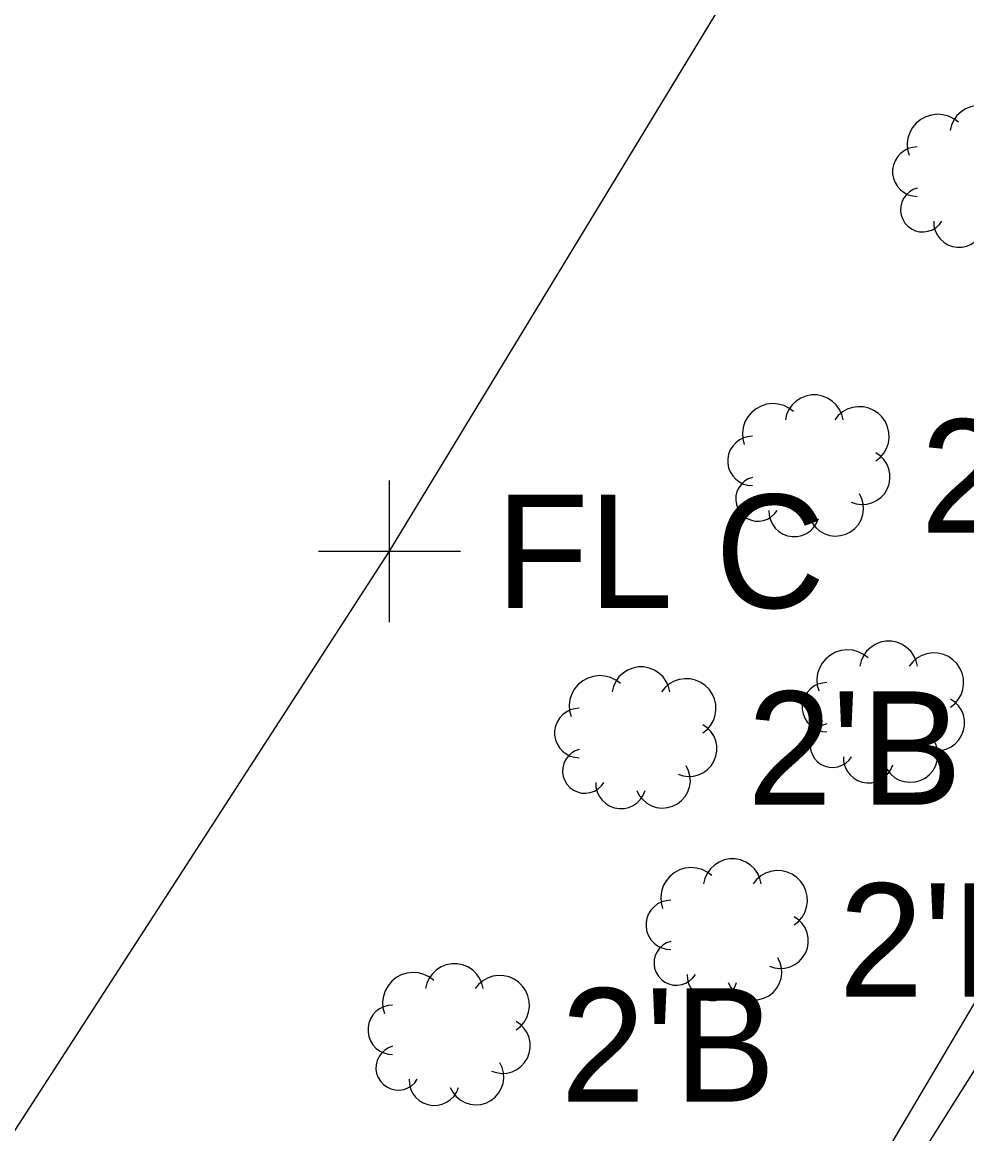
# Model space of a CAD drawing. Extents: x 1363693 to 1365209, y 422201 to 424153.
# Drawn here: x 1364063.69 to 1364077, y 422784.12 to 422799.79 of the extents above; entities that cross this region are included whole.
import ezdxf

# ---------------------------------------------------------------- set-up
doc = ezdxf.new("R2010")
doc.units = 0
for name, color, linetype in [('RD_X_Fence', 7, 'Continuous'), ('SV_X_Shot_Marker', 7, 'Continuous'), ('UT_X_FO', 7, 'Continuous'), ('UT_X_Telecom_Text', 7, 'Continuous'), ('VG_X_Cells', 7, 'Continuous'), ('VG_X_Flower_Bed', 7, 'Continuous'), ('VG_X_Text', 7, 'Continuous')]:
    doc.layers.add(name, color=color, linetype=linetype)

msp = doc.modelspace()

# ---------------------------------------------------------------- linework, layer by layer
at = {"layer": 'RD_X_Fence'}
for p, q in [((1364068.862, 422792.33), (1364081.636, 422813.39)), ((1364055.189, 422771.185), (1364068.862, 422792.33))]:
    msp.add_line(p, q, dxfattribs=at)
at = {"layer": 'SV_X_Shot_Marker'}
for p, q in [((1364068.862, 422791.33), (1364068.862, 422793.33)), ((1364067.862, 422792.33), (1364069.862, 422792.33))]:
    msp.add_line(p, q, dxfattribs=at)
at = {"layer": 'UT_X_FO'}
msp.add_lwpolyline([(1364198.41, 423083.145), (1364202.916, 423079.215), (1364206.614, 423072.625), (1364206.927, 423065.384), (1364205.607, 423052.889), (1364202.652, 423033.176), (1364193.585, 423006.537), (1364182.955, 422981.103), (1364130.325, 422876.058), (1364040.63, 422724.214)], dxfattribs=at)
at = {"layer": 'VG_X_Cells'}
for points in [[(1364077.577, 422798.264), (1364077.558, 422798.339), (1364077.526, 422798.41), (1364077.481, 422798.474), (1364077.424, 422798.528), (1364077.359, 422798.57), (1364077.286, 422798.599), (1364077.21, 422798.614), (1364077.131, 422798.614), (1364077.055, 422798.599), (1364076.982, 422798.57), (1364076.917, 422798.528), (1364076.86, 422798.474), (1364076.815, 422798.41), (1364076.782, 422798.339), (1364076.764, 422798.264)], [(1364076.88, 422798.38), (1364076.815, 422798.429), (1364076.742, 422798.464), (1364076.663, 422798.486), (1364076.581, 422798.492), (1364076.5, 422798.482), (1364076.422, 422798.458), (1364076.351, 422798.419), (1364076.287, 422798.368), (1364076.235, 422798.305), (1364076.195, 422798.234), (1364076.169, 422798.157), (1364076.159, 422798.076), (1364076.164, 422797.994), (1364076.184, 422797.915)], [(1364076.3, 422798.031), (1364076.236, 422798.025), (1364076.174, 422798.008), (1364076.116, 422797.979), (1364076.065, 422797.94), (1364076.022, 422797.893), (1364075.988, 422797.838), (1364075.965, 422797.778), (1364075.953, 422797.715), (1364075.953, 422797.651), (1364075.965, 422797.588), (1364075.988, 422797.528), (1364076.022, 422797.473), (1364076.065, 422797.426), (1364076.116, 422797.387), (1364076.174, 422797.358), (1364076.236, 422797.341), (1364076.3, 422797.335)], [(1364076.3, 422797.451), (1364076.242, 422797.43), (1364076.189, 422797.398), (1364076.144, 422797.356), (1364076.108, 422797.306), (1364076.082, 422797.251), (1364076.067, 422797.191), (1364076.065, 422797.13), (1364076.074, 422797.069), (1364076.095, 422797.011), (1364076.127, 422796.959), (1364076.169, 422796.913), (1364076.218, 422796.877), (1364076.274, 422796.851), (1364076.334, 422796.836), (1364076.395, 422796.833), (1364076.456, 422796.843), (1364076.514, 422796.864), (1364076.566, 422796.895), (1364076.612, 422796.937), (1364076.648, 422796.986)], [(1364076.532, 422796.986), (1364076.536, 422796.918), (1364076.553, 422796.852), (1364076.582, 422796.79), (1364076.622, 422796.734), (1364076.673, 422796.688), (1364076.731, 422796.652), (1364076.795, 422796.628), (1364076.863, 422796.617), (1364076.932, 422796.619), (1364076.998, 422796.634), (1364077.061, 422796.661), (1364077.117, 422796.7), (1364077.165, 422796.749), (1364077.203, 422796.807), (1364077.229, 422796.87)], [(1364075.254, 422794.184), (1364075.235, 422794.259), (1364075.203, 422794.33), (1364075.158, 422794.394), (1364075.101, 422794.448), (1364075.036, 422794.49), (1364074.963, 422794.519), (1364074.887, 422794.534), (1364074.808, 422794.534), (1364074.732, 422794.519), (1364074.659, 422794.49), (1364074.594, 422794.448), (1364074.537, 422794.394), (1364074.492, 422794.33), (1364074.459, 422794.259), (1364074.441, 422794.184)], [(1364074.557, 422794.3), (1364074.492, 422794.349), (1364074.419, 422794.384), (1364074.34, 422794.406), (1364074.258, 422794.412), (1364074.177, 422794.402), (1364074.099, 422794.378), (1364074.028, 422794.339), (1364073.964, 422794.288), (1364073.912, 422794.225), (1364073.872, 422794.154), (1364073.846, 422794.077), (1364073.836, 422793.996), (1364073.841, 422793.914), (1364073.861, 422793.835)], [(1364075.718, 422793.603), (1364075.779, 422793.652), (1364075.829, 422793.711), (1364075.868, 422793.779), (1364075.893, 422793.853), (1364075.904, 422793.929), (1364075.901, 422794.007), (1364075.883, 422794.083), (1364075.852, 422794.154), (1364075.808, 422794.219), (1364075.753, 422794.274), (1364075.689, 422794.317), (1364075.618, 422794.349), (1364075.542, 422794.366), (1364075.464, 422794.369), (1364075.387, 422794.358), (1364075.314, 422794.333), (1364075.246, 422794.294), (1364075.187, 422794.244), (1364075.138, 422794.184)], [(1364073.977, 422793.951), (1364073.913, 422793.945), (1364073.851, 422793.928), (1364073.793, 422793.899), (1364073.742, 422793.86), (1364073.699, 422793.813), (1364073.665, 422793.758), (1364073.642, 422793.698), (1364073.63, 422793.635), (1364073.63, 422793.571), (1364073.642, 422793.508), (1364073.665, 422793.448), (1364073.699, 422793.393), (1364073.742, 422793.346), (1364073.793, 422793.307), (1364073.851, 422793.278), (1364073.913, 422793.261), (1364073.977, 422793.255)], [(1364075.37, 422793.022), (1364075.44, 422792.999), (1364075.514, 422792.989), (1364075.588, 422792.994), (1364075.66, 422793.012), (1364075.727, 422793.044), (1364075.786, 422793.088), (1364075.837, 422793.142), (1364075.876, 422793.205), (1364075.903, 422793.274), (1364075.916, 422793.347), (1364075.915, 422793.421), (1364075.9, 422793.494), (1364075.872, 422793.562), (1364075.831, 422793.624), (1364075.779, 422793.677), (1364075.718, 422793.719)], [(1364073.977, 422793.371), (1364073.919, 422793.35), (1364073.866, 422793.318), (1364073.821, 422793.276), (1364073.785, 422793.226), (1364073.759, 422793.171), (1364073.744, 422793.111), (1364073.742, 422793.05), (1364073.751, 422792.989), (1364073.772, 422792.931), (1364073.804, 422792.879), (1364073.846, 422792.833), (1364073.895, 422792.797), (1364073.951, 422792.771), (1364074.011, 422792.756), (1364074.072, 422792.753), (1364074.133, 422792.763), (1364074.191, 422792.784), (1364074.243, 422792.815), (1364074.289, 422792.857), (1364074.325, 422792.906)], [(1364074.789, 422792.79), (1364074.824, 422792.723), (1364074.872, 422792.663), (1364074.929, 422792.614), (1364074.996, 422792.577), (1364075.068, 422792.554), (1364075.143, 422792.545), (1364075.219, 422792.55), (1364075.292, 422792.571), (1364075.36, 422792.604), (1364075.42, 422792.651), (1364075.47, 422792.708), (1364075.508, 422792.774), (1364075.533, 422792.846), (1364075.543, 422792.921), (1364075.538, 422792.997), (1364075.519, 422793.07), (1364075.486, 422793.139)], [(1364074.209, 422792.906), (1364074.213, 422792.838), (1364074.23, 422792.772), (1364074.259, 422792.71), (1364074.299, 422792.654), (1364074.35, 422792.608), (1364074.408, 422792.572), (1364074.472, 422792.548), (1364074.54, 422792.537), (1364074.609, 422792.539), (1364074.675, 422792.554), (1364074.738, 422792.581), (1364074.794, 422792.62), (1364074.842, 422792.669), (1364074.88, 422792.727), (1364074.906, 422792.79)], [(1364076.304, 422790.711), (1364076.285, 422790.786), (1364076.253, 422790.857), (1364076.208, 422790.921), (1364076.151, 422790.975), (1364076.086, 422791.017), (1364076.013, 422791.046), (1364075.937, 422791.061), (1364075.858, 422791.061), (1364075.782, 422791.046), (1364075.709, 422791.017), (1364075.644, 422790.975), (1364075.587, 422790.921), (1364075.542, 422790.857), (1364075.509, 422790.786), (1364075.491, 422790.711)], [(1364075.607, 422790.827), (1364075.542, 422790.876), (1364075.469, 422790.911), (1364075.39, 422790.933), (1364075.308, 422790.939), (1364075.227, 422790.929), (1364075.149, 422790.905), (1364075.078, 422790.866), (1364075.014, 422790.815), (1364074.962, 422790.752), (1364074.922, 422790.681), (1364074.896, 422790.604), (1364074.886, 422790.523), (1364074.891, 422790.441), (1364074.911, 422790.362)], [(1364076.768, 422790.13), (1364076.829, 422790.179), (1364076.879, 422790.238), (1364076.918, 422790.306), (1364076.943, 422790.38), (1364076.954, 422790.456), (1364076.951, 422790.534), (1364076.933, 422790.61), (1364076.902, 422790.681), (1364076.858, 422790.746), (1364076.803, 422790.801), (1364076.739, 422790.844), (1364076.668, 422790.876), (1364076.592, 422790.893), (1364076.514, 422790.896), (1364076.437, 422790.885), (1364076.364, 422790.86), (1364076.296, 422790.821), (1364076.237, 422790.771), (1364076.188, 422790.711)], [(1364072.116, 422790.464), (1364072.051, 422790.513), (1364071.978, 422790.548), (1364071.899, 422790.57), (1364071.817, 422790.576), (1364071.736, 422790.566), (1364071.658, 422790.542), (1364071.587, 422790.503), (1364071.523, 422790.452), (1364071.471, 422790.389), (1364071.431, 422790.318), (1364071.405, 422790.241), (1364071.395, 422790.16), (1364071.4, 422790.078), (1364071.42, 422789.999)], [(1364072.813, 422790.348), (1364072.794, 422790.423), (1364072.762, 422790.494), (1364072.717, 422790.558), (1364072.66, 422790.612), (1364072.595, 422790.654), (1364072.522, 422790.683), (1364072.446, 422790.698), (1364072.367, 422790.698), (1364072.291, 422790.683), (1364072.218, 422790.654), (1364072.153, 422790.612), (1364072.096, 422790.558), (1364072.051, 422790.494), (1364072.018, 422790.423), (1364072, 422790.348)], [(1364073.277, 422789.767), (1364073.338, 422789.816), (1364073.388, 422789.875), (1364073.427, 422789.943), (1364073.452, 422790.017), (1364073.463, 422790.093), (1364073.46, 422790.171), (1364073.442, 422790.247), (1364073.411, 422790.318), (1364073.367, 422790.383), (1364073.312, 422790.438), (1364073.248, 422790.481), (1364073.177, 422790.513), (1364073.101, 422790.53), (1364073.023, 422790.533), (1364072.946, 422790.522), (1364072.873, 422790.497), (1364072.805, 422790.458), (1364072.746, 422790.408), (1364072.697, 422790.348)], [(1364075.027, 422790.478), (1364074.963, 422790.472), (1364074.901, 422790.455), (1364074.843, 422790.426), (1364074.792, 422790.387), (1364074.749, 422790.34), (1364074.715, 422790.285), (1364074.692, 422790.225), (1364074.68, 422790.162), (1364074.68, 422790.098), (1364074.692, 422790.035), (1364074.715, 422789.975), (1364074.749, 422789.92), (1364074.792, 422789.873), (1364074.843, 422789.834), (1364074.901, 422789.805), (1364074.963, 422789.788), (1364075.027, 422789.782)], [(1364076.42, 422789.549), (1364076.49, 422789.526), (1364076.564, 422789.516), (1364076.638, 422789.521), (1364076.71, 422789.539), (1364076.777, 422789.571), (1364076.836, 422789.615), (1364076.887, 422789.669), (1364076.926, 422789.732), (1364076.953, 422789.801), (1364076.966, 422789.874), (1364076.965, 422789.948), (1364076.95, 422790.021), (1364076.922, 422790.089), (1364076.881, 422790.151), (1364076.829, 422790.204), (1364076.768, 422790.246)], [(1364071.536, 422790.115), (1364071.472, 422790.109), (1364071.41, 422790.092), (1364071.352, 422790.063), (1364071.301, 422790.024), (1364071.258, 422789.977), (1364071.224, 422789.922), (1364071.201, 422789.862), (1364071.189, 422789.799), (1364071.189, 422789.735), (1364071.201, 422789.672), (1364071.224, 422789.612), (1364071.258, 422789.557), (1364071.301, 422789.51), (1364071.352, 422789.471), (1364071.41, 422789.442), (1364071.472, 422789.425), (1364071.536, 422789.419)], [(1364072.929, 422789.186), (1364072.999, 422789.163), (1364073.073, 422789.153), (1364073.147, 422789.158), (1364073.219, 422789.176), (1364073.286, 422789.208), (1364073.345, 422789.252), (1364073.396, 422789.306), (1364073.435, 422789.369), (1364073.462, 422789.438), (1364073.475, 422789.511), (1364073.474, 422789.585), (1364073.459, 422789.658), (1364073.431, 422789.726), (1364073.39, 422789.788), (1364073.338, 422789.841), (1364073.277, 422789.883)], [(1364075.027, 422789.898), (1364074.969, 422789.877), (1364074.916, 422789.845), (1364074.871, 422789.803), (1364074.835, 422789.753), (1364074.809, 422789.698), (1364074.794, 422789.638), (1364074.792, 422789.577), (1364074.801, 422789.516), (1364074.822, 422789.458), (1364074.854, 422789.406), (1364074.896, 422789.36), (1364074.945, 422789.324), (1364075.001, 422789.298), (1364075.061, 422789.283), (1364075.122, 422789.28), (1364075.183, 422789.29), (1364075.241, 422789.311), (1364075.293, 422789.342), (1364075.339, 422789.384), (1364075.375, 422789.433)], [(1364075.839, 422789.317), (1364075.874, 422789.25), (1364075.922, 422789.19), (1364075.979, 422789.141), (1364076.046, 422789.104), (1364076.118, 422789.081), (1364076.193, 422789.072), (1364076.269, 422789.077), (1364076.342, 422789.098), (1364076.41, 422789.131), (1364076.47, 422789.178), (1364076.52, 422789.235), (1364076.558, 422789.301), (1364076.583, 422789.373), (1364076.593, 422789.448), (1364076.588, 422789.524), (1364076.569, 422789.597), (1364076.536, 422789.666)], [(1364071.536, 422789.535), (1364071.478, 422789.514), (1364071.425, 422789.482), (1364071.38, 422789.44), (1364071.344, 422789.39), (1364071.318, 422789.335), (1364071.303, 422789.275), (1364071.301, 422789.214), (1364071.31, 422789.153), (1364071.331, 422789.095), (1364071.363, 422789.043), (1364071.405, 422788.997), (1364071.454, 422788.961), (1364071.51, 422788.935), (1364071.57, 422788.92), (1364071.631, 422788.917), (1364071.692, 422788.927), (1364071.75, 422788.948), (1364071.802, 422788.979), (1364071.848, 422789.021), (1364071.884, 422789.07)], [(1364072.348, 422788.954), (1364072.383, 422788.887), (1364072.431, 422788.827), (1364072.488, 422788.778), (1364072.555, 422788.741), (1364072.627, 422788.718), (1364072.702, 422788.709), (1364072.778, 422788.714), (1364072.851, 422788.735), (1364072.919, 422788.768), (1364072.979, 422788.815), (1364073.029, 422788.872), (1364073.067, 422788.938), (1364073.092, 422789.01), (1364073.102, 422789.085), (1364073.097, 422789.161), (1364073.078, 422789.234), (1364073.045, 422789.303)], [(1364075.259, 422789.433), (1364075.263, 422789.365), (1364075.28, 422789.299), (1364075.309, 422789.237), (1364075.349, 422789.181), (1364075.4, 422789.135), (1364075.458, 422789.099), (1364075.522, 422789.075), (1364075.59, 422789.064), (1364075.659, 422789.066), (1364075.725, 422789.081), (1364075.788, 422789.108), (1364075.844, 422789.147), (1364075.892, 422789.196), (1364075.93, 422789.254), (1364075.956, 422789.317)], [(1364071.768, 422789.07), (1364071.772, 422789.002), (1364071.789, 422788.936), (1364071.818, 422788.874), (1364071.858, 422788.818), (1364071.909, 422788.772), (1364071.967, 422788.736), (1364072.031, 422788.712), (1364072.099, 422788.701), (1364072.168, 422788.703), (1364072.234, 422788.718), (1364072.297, 422788.745), (1364072.353, 422788.784), (1364072.401, 422788.833), (1364072.439, 422788.891), (1364072.465, 422788.954)], [(1364074.102, 422787.641), (1364074.083, 422787.716), (1364074.051, 422787.787), (1364074.006, 422787.851), (1364073.949, 422787.905), (1364073.884, 422787.947), (1364073.811, 422787.976), (1364073.735, 422787.991), (1364073.656, 422787.991), (1364073.58, 422787.976), (1364073.507, 422787.947), (1364073.442, 422787.905), (1364073.385, 422787.851), (1364073.34, 422787.787), (1364073.307, 422787.716), (1364073.289, 422787.641)], [(1364073.405, 422787.757), (1364073.34, 422787.806), (1364073.267, 422787.841), (1364073.188, 422787.863), (1364073.106, 422787.869), (1364073.025, 422787.859), (1364072.947, 422787.835), (1364072.876, 422787.796), (1364072.812, 422787.745), (1364072.76, 422787.682), (1364072.72, 422787.611), (1364072.694, 422787.534), (1364072.684, 422787.453), (1364072.689, 422787.371), (1364072.709, 422787.292)], [(1364074.566, 422787.06), (1364074.627, 422787.109), (1364074.677, 422787.168), (1364074.716, 422787.236), (1364074.741, 422787.31), (1364074.752, 422787.386), (1364074.749, 422787.464), (1364074.731, 422787.54), (1364074.7, 422787.611), (1364074.656, 422787.676), (1364074.601, 422787.731), (1364074.537, 422787.774), (1364074.466, 422787.806), (1364074.39, 422787.823), (1364074.312, 422787.826), (1364074.235, 422787.815), (1364074.162, 422787.79), (1364074.094, 422787.751), (1364074.035, 422787.701), (1364073.986, 422787.641)], [(1364072.825, 422787.408), (1364072.761, 422787.402), (1364072.699, 422787.385), (1364072.641, 422787.356), (1364072.59, 422787.317), (1364072.547, 422787.27), (1364072.513, 422787.215), (1364072.49, 422787.155), (1364072.478, 422787.092), (1364072.478, 422787.028), (1364072.49, 422786.965), (1364072.513, 422786.905), (1364072.547, 422786.85), (1364072.59, 422786.803), (1364072.641, 422786.764), (1364072.699, 422786.735), (1364072.761, 422786.718), (1364072.825, 422786.712)], [(1364074.218, 422786.479), (1364074.288, 422786.456), (1364074.362, 422786.446), (1364074.436, 422786.451), (1364074.508, 422786.469), (1364074.575, 422786.501), (1364074.634, 422786.545), (1364074.685, 422786.599), (1364074.724, 422786.662), (1364074.751, 422786.731), (1364074.764, 422786.804), (1364074.763, 422786.878), (1364074.748, 422786.951), (1364074.72, 422787.019), (1364074.679, 422787.081), (1364074.627, 422787.134), (1364074.566, 422787.176)], [(1364072.825, 422786.828), (1364072.767, 422786.807), (1364072.714, 422786.775), (1364072.669, 422786.733), (1364072.633, 422786.683), (1364072.607, 422786.628), (1364072.592, 422786.568), (1364072.59, 422786.507), (1364072.599, 422786.446), (1364072.62, 422786.388), (1364072.652, 422786.336), (1364072.694, 422786.29), (1364072.743, 422786.254), (1364072.799, 422786.228), (1364072.859, 422786.213), (1364072.92, 422786.21), (1364072.981, 422786.22), (1364073.039, 422786.241), (1364073.091, 422786.272), (1364073.137, 422786.314), (1364073.173, 422786.363)], [(1364070.183, 422786.162), (1364070.164, 422786.237), (1364070.132, 422786.308), (1364070.087, 422786.372), (1364070.03, 422786.426), (1364069.965, 422786.468), (1364069.892, 422786.497), (1364069.816, 422786.512), (1364069.737, 422786.512), (1364069.661, 422786.497), (1364069.588, 422786.468), (1364069.523, 422786.426), (1364069.466, 422786.372), (1364069.421, 422786.308), (1364069.388, 422786.237), (1364069.37, 422786.162)], [(1364073.637, 422786.247), (1364073.672, 422786.18), (1364073.72, 422786.12), (1364073.777, 422786.071), (1364073.844, 422786.034), (1364073.916, 422786.011), (1364073.991, 422786.002), (1364074.067, 422786.007), (1364074.14, 422786.028), (1364074.208, 422786.061), (1364074.268, 422786.108), (1364074.318, 422786.165), (1364074.356, 422786.231), (1364074.381, 422786.303), (1364074.391, 422786.378), (1364074.386, 422786.454), (1364074.367, 422786.527), (1364074.334, 422786.596)], [(1364069.486, 422786.278), (1364069.421, 422786.327), (1364069.348, 422786.362), (1364069.269, 422786.384), (1364069.187, 422786.39), (1364069.106, 422786.38), (1364069.028, 422786.356), (1364068.957, 422786.317), (1364068.893, 422786.266), (1364068.841, 422786.203), (1364068.801, 422786.132), (1364068.775, 422786.055), (1364068.765, 422785.974), (1364068.77, 422785.892), (1364068.79, 422785.813)], [(1364070.647, 422785.581), (1364070.708, 422785.63), (1364070.758, 422785.689), (1364070.797, 422785.757), (1364070.822, 422785.831), (1364070.833, 422785.907), (1364070.83, 422785.985), (1364070.812, 422786.061), (1364070.781, 422786.132), (1364070.737, 422786.197), (1364070.682, 422786.252), (1364070.618, 422786.295), (1364070.547, 422786.327), (1364070.471, 422786.344), (1364070.393, 422786.347), (1364070.316, 422786.336), (1364070.243, 422786.311), (1364070.175, 422786.272), (1364070.116, 422786.222), (1364070.067, 422786.162)], [(1364073.057, 422786.363), (1364073.061, 422786.295), (1364073.078, 422786.229), (1364073.107, 422786.167), (1364073.147, 422786.111), (1364073.198, 422786.065), (1364073.256, 422786.029), (1364073.32, 422786.005), (1364073.388, 422785.994), (1364073.457, 422785.996), (1364073.523, 422786.011), (1364073.586, 422786.038), (1364073.642, 422786.077), (1364073.69, 422786.126), (1364073.728, 422786.184), (1364073.754, 422786.247)], [(1364068.906, 422785.929), (1364068.842, 422785.923), (1364068.78, 422785.906), (1364068.722, 422785.877), (1364068.671, 422785.838), (1364068.628, 422785.791), (1364068.594, 422785.736), (1364068.571, 422785.676), (1364068.559, 422785.613), (1364068.559, 422785.549), (1364068.571, 422785.486), (1364068.594, 422785.426), (1364068.628, 422785.371), (1364068.671, 422785.324), (1364068.722, 422785.285), (1364068.78, 422785.256), (1364068.842, 422785.239), (1364068.906, 422785.233)], [(1364070.299, 422785), (1364070.369, 422784.977), (1364070.443, 422784.967), (1364070.517, 422784.972), (1364070.589, 422784.99), (1364070.656, 422785.022), (1364070.715, 422785.066), (1364070.766, 422785.12), (1364070.805, 422785.183), (1364070.832, 422785.252), (1364070.845, 422785.325), (1364070.844, 422785.399), (1364070.829, 422785.472), (1364070.801, 422785.54), (1364070.76, 422785.602), (1364070.708, 422785.655), (1364070.647, 422785.697)], [(1364068.906, 422785.349), (1364068.848, 422785.328), (1364068.795, 422785.296), (1364068.75, 422785.254), (1364068.714, 422785.204), (1364068.688, 422785.149), (1364068.673, 422785.089), (1364068.671, 422785.028), (1364068.68, 422784.967), (1364068.701, 422784.909), (1364068.733, 422784.857), (1364068.775, 422784.811), (1364068.824, 422784.775), (1364068.88, 422784.749), (1364068.94, 422784.734), (1364069.001, 422784.731), (1364069.062, 422784.741), (1364069.12, 422784.762), (1364069.172, 422784.793), (1364069.218, 422784.835), (1364069.254, 422784.884)], [(1364069.718, 422784.768), (1364069.753, 422784.701), (1364069.801, 422784.641), (1364069.858, 422784.592), (1364069.925, 422784.555), (1364069.997, 422784.532), (1364070.072, 422784.523), (1364070.148, 422784.528), (1364070.221, 422784.549), (1364070.289, 422784.582), (1364070.349, 422784.629), (1364070.399, 422784.686), (1364070.437, 422784.752), (1364070.462, 422784.824), (1364070.472, 422784.899), (1364070.467, 422784.975), (1364070.448, 422785.048), (1364070.415, 422785.117)], [(1364069.138, 422784.884), (1364069.142, 422784.816), (1364069.159, 422784.75), (1364069.188, 422784.688), (1364069.228, 422784.632), (1364069.279, 422784.586), (1364069.337, 422784.55), (1364069.401, 422784.526), (1364069.469, 422784.515), (1364069.538, 422784.517), (1364069.604, 422784.532), (1364069.667, 422784.559), (1364069.723, 422784.598), (1364069.771, 422784.647), (1364069.809, 422784.705), (1364069.835, 422784.768)]]:
    msp.add_lwpolyline(points, dxfattribs=at)
at = {"layer": 'VG_X_Flower_Bed'}
msp.add_line((1364064.848, 422765.503), (1364078.24, 422786.815), dxfattribs=at)

# ---------------------------------------------------------------- texts
at = {"layer": 'SV_X_Shot_Marker'}
msp.add_text('FL C', height=1.6, dxfattribs=at).set_placement((1364070.362, 422791.53))
at = {"layer": 'UT_X_Telecom_Text'}
msp.add_text('EX. TELECOMM', height=2.4, rotation=59.2719, dxfattribs=at).set_placement((1364072.406, 422771.085))
at = {"layer": 'VG_X_Text'}
for p in [(1364076.347, 422792.59), (1364073.906, 422788.754), (1364075.195, 422786.047), (1364071.276, 422784.568)]:
    msp.add_text("2'B", height=1.6, dxfattribs=at).set_placement(p)

doc.saveas('drawing.dxf')
